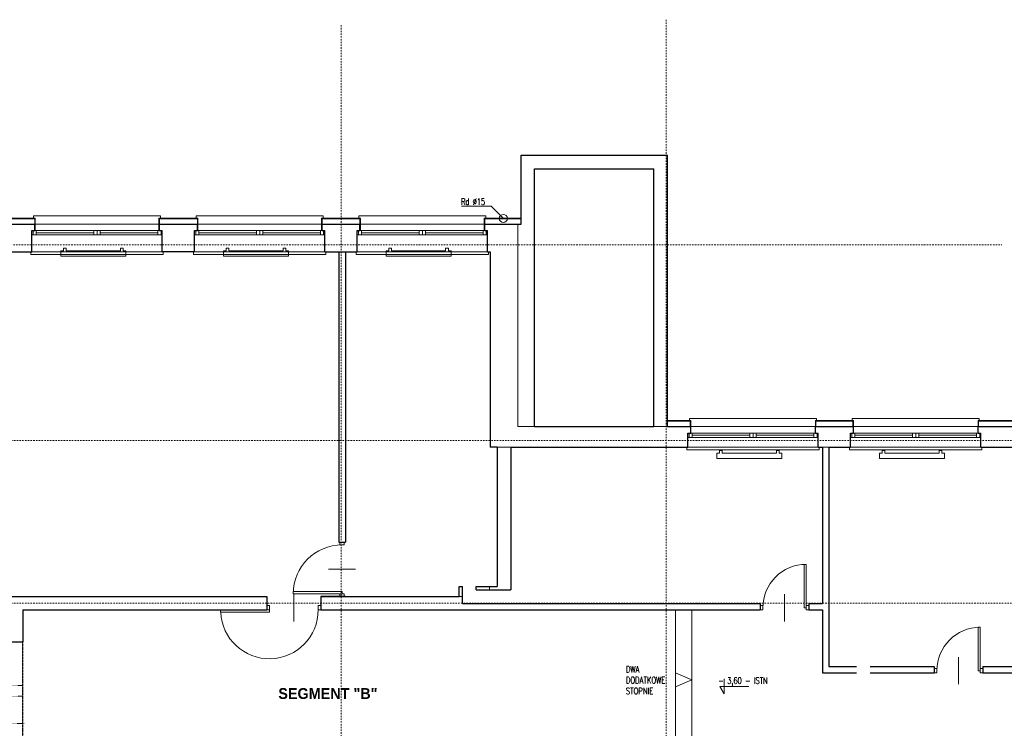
# Model space of a CAD drawing. Header units: millimetres. Extents: x -1893473 to 1546619, y -568027 to 942944.
# Tile 577 of 656: x -15577 to 2584, y -209169 to -196111. Entities that reach past the tile are written whole.
import ezdxf

# ---------------------------------------------------------------- set-up
doc = ezdxf.new("R2010")
doc.units = ezdxf.units.MM
doc.header["$LTSCALE"] = 0.2
for name, pattern in [('ACAD_ISO03W100', [30, 12, -18]), ('DASHDOT', [25.4, 12.7, -6.35, 0, -6.35]), ('HIDDEN', [9.525, 6.35, -3.175])]:
    doc.linetypes.add(name, pattern=pattern)
for name, color, linetype, lineweight in [('!! 0_ Istn-okna', 6, 'Continuous', 13), ('!! 0_ Istn-sciany', 7, 'Continuous', 30), ('!! 0_ Istn-widok', 1, 'Continuous', 15), ('!! 0_ Opis', 3, 'Continuous', 13), ('!! 0_Istn-cienka', 4, 'Continuous', 9), ('!! 0_Istn-drzwi', 1, 'Continuous', 13), ('!! 0_Osie', 1, 'DASHDOT', 13), ('!! 0_Widok', 1, 'Continuous', 15), ('!! 1_ tynk zewn  - nowy', 21, 'Continuous', 20), ('P-Osie', 1, 'DASHDOT', 18), ('P-Wymiar', 142, 'Continuous', 9)]:
    doc.layers.add(name, color=color, linetype=linetype, lineweight=lineweight)
doc.layers.add('!! 0_Istn-grzejniki', color=7, linetype='Continuous', lineweight=0, plot=False)
doc.layers.add('!! 1_PROJ przerywana', color=3, linetype='HIDDEN')
doc.layers.add('!! 1_Wyburzenia', color=7, linetype='ACAD_ISO03W100', lineweight=13, true_color=0xff0505)
doc.styles.add('ARCHETYP', font='romans.shx', dxfattribs={"height": 15})
doc.styles.add('ROMANS', font='arial.ttf', dxfattribs={"width": 0.7})
doc.styles.add('SIMPLEX', font='simplex.shx', dxfattribs={"width": 0.77})
doc.styles.add('STYLE10', font='arialbd.ttf')
doc.dimstyles.new('A100', dxfattribs={"dimscale": 100, "dimtxt": 1.75, "dimasz": 0.05, "dimexe": 0, "dimexo": 0, "dimgap": 1, "dimtad": 1, "dimdec": 0, "dimrnd": 1, "dimdsep": 46, "dimtxsty": 'ROMANS', "dimblk": '[[[[[[[[', "dimcen": 2, "dimdle": 2, "dimse1": 1, "dimse2": 1, "dimclrd": 256, "dimclrt": 1, "dimadec": 0, "dimazin": 0, "dimtfac": 1, "dimtdec": 0, "dimtix": 1, "dimtmove": 2, "dimatfit": 3, "dimldrblk": '[[[[[[[[', "dimfxl": 1, "dimtvp": 0.6, "dimtolj": 1, "dimlwd": 9, "dimarcsym": 0})

# ---------------------------------------------------------------- blocks, each defined once
blk = doc.blocks.new('BLOK OSI')
at = {"layer": 'P-Osie'}
for points in [[(53191.2, -193626.9), (53191.2, -199860.8)], [(52592.2, -193637), (52592.2, -199860.8)], [(51570, -194041.8), (53810.6, -194041.8)], [(48639.3, -194402.1), (55424.3, -194402.1)], [(48639.3, -194702.1), (55442.3, -194702.1)]]:
    blk.add_lwpolyline(points, dxfattribs=at)
blk = doc.blocks.new('[[[[[[[[')
at = {"layer": 'P-Wymiar'}
for p, q in [((-12.7, -12.7), (12.7, 12.7)), ((0, 0), (-4.6, 0)), ((0, 18), (0, -18))]:
    blk.add_line(p, q, dxfattribs=at)
blk = doc.blocks.new('*D4196')
at = {"layer": 'DEFPOINTS', "color": 0, "transparency": 16777216}
for p in [(-7143, -198608), (19183, -198608), (7247, -255913)]:
    blk.add_point(p, dxfattribs=at)
at = {"layer": 'P-Wymiar', "lineweight": 9, "transparency": 16777216}
blk.add_line((19183, -255908), (19183, -198613), dxfattribs=at)
at = {"layer": 'P-Wymiar', "lineweight": 9, "transparency": 16777216, "xscale": 5, "yscale": 5, "zscale": 5}
for p, rotation in [((19183, -198608), 90), ((19183, -255913), 270)]:
    blk.add_blockref('[[[[[[[[', p, dxfattribs=dict(at, rotation=rotation))
at = {"layer": 'P-Wymiar', "color": 1, "transparency": 16777216, "insert": (18994, -227261), "char_height": 175, "attachment_point": 5, "rotation": 90, "style": 'ROMANS'}
blk.add_mtext('\\A1;57305', dxfattribs=at)
blk = doc.blocks.new('*D4208')
at = {"layer": 'DEFPOINTS', "color": 0, "transparency": 16777216}
for p in [(-5862, -200260), (18833, -200260), (10837, -203863)]:
    blk.add_point(p, dxfattribs=at)
at = {"layer": 'P-Wymiar', "lineweight": 9, "transparency": 16777216}
blk.add_line((18833, -203858), (18833, -200265), dxfattribs=at)
at = {"layer": 'P-Wymiar', "lineweight": 9, "transparency": 16777216, "xscale": 5, "yscale": 5, "zscale": 5}
for p, rotation in [((18833, -200260), 90), ((18833, -203863), 270)]:
    blk.add_blockref('[[[[[[[[', p, dxfattribs=dict(at, rotation=rotation))
at = {"layer": 'P-Wymiar', "color": 1, "transparency": 16777216, "insert": (18644, -202062), "char_height": 175, "attachment_point": 5, "rotation": 90, "style": 'ROMANS'}
blk.add_mtext('\\A1;3603', dxfattribs=at)
blk = doc.blocks.new('*D4209')
at = {"layer": 'DEFPOINTS', "color": 0, "transparency": 16777216}
for p in [(-7143, -198608), (18833, -198608), (-5862, -200260)]:
    blk.add_point(p, dxfattribs=at)
at = {"layer": 'P-Wymiar', "lineweight": 9, "transparency": 16777216}
blk.add_line((18833, -200255), (18833, -198613), dxfattribs=at)
at = {"layer": 'P-Wymiar', "lineweight": 9, "transparency": 16777216, "xscale": 5, "yscale": 5, "zscale": 5}
for p, rotation in [((18833, -198608), 90), ((18833, -200260), 270)]:
    blk.add_blockref('[[[[[[[[', p, dxfattribs=dict(at, rotation=rotation))
at = {"layer": 'P-Wymiar', "color": 1, "transparency": 16777216, "insert": (18644, -199434), "char_height": 175, "attachment_point": 5, "rotation": 90, "style": 'ROMANS'}
blk.add_mtext('\\A1;1652', dxfattribs=at)
blk = doc.blocks.new('*D4229')
at = {"layer": 'DEFPOINTS', "color": 0, "transparency": 16777216}
for p in [(-7393, -198858), (18483, -198858), (11097, -203608)]:
    blk.add_point(p, dxfattribs=at)
at = {"layer": 'P-Wymiar', "lineweight": 9, "transparency": 16777216}
blk.add_line((18483, -203603), (18483, -198863), dxfattribs=at)
at = {"layer": 'P-Wymiar', "lineweight": 9, "transparency": 16777216, "xscale": 5, "yscale": 5, "zscale": 5}
for p, rotation in [((18483, -198858), 90), ((18483, -203608), 270)]:
    blk.add_blockref('[[[[[[[[', p, dxfattribs=dict(at, rotation=rotation))
at = {"layer": 'P-Wymiar', "color": 1, "transparency": 16777216, "insert": (18294, -201233), "char_height": 175, "attachment_point": 5, "rotation": 90, "style": 'ROMANS'}
blk.add_mtext('\\A1;4750', dxfattribs=at)
blk = doc.blocks.new('*D4230')
at = {"layer": 'DEFPOINTS', "color": 0, "transparency": 16777216}
for p in [(-7143, -198608), (18483, -198608), (-7393, -198858)]:
    blk.add_point(p, dxfattribs=at)
at = {"layer": 'P-Wymiar', "lineweight": 9, "transparency": 16777216}
for p, q in [((18483, -198603), (18483, -198598)), ((18483, -198858), (18483, -198608)), ((18483, -198863), (18483, -198868))]:
    blk.add_line(p, q, dxfattribs=at)
at = {"layer": 'P-Wymiar', "lineweight": 9, "transparency": 16777216, "xscale": 5, "yscale": 5, "zscale": 5}
for p, rotation in [((18483, -198608), 270), ((18483, -198858), 90)]:
    blk.add_blockref('[[[[[[[[', p, dxfattribs=dict(at, rotation=rotation))
at = {"layer": 'P-Wymiar', "color": 1, "transparency": 16777216, "insert": (18294, -198733), "char_height": 175, "attachment_point": 5, "rotation": 90, "style": 'ROMANS'}
blk.add_mtext('\\A1;250', dxfattribs=at)

msp = doc.modelspace()

# ---------------------------------------------------------------- linework, layer by layer
at = {"layer": '!! 0_ Istn-okna'}
for points in [[(-15350.65339, -199998.09366), (-12950.65339, -199998.09366)], [(-15350.65339, -200078.09366), (-12950.65339, -200078.09366)], [(-15270.65339, -200038.09366), (-14210.65339, -200038.09366)], [(-14090.65339, -200038.09366), (-13030.65339, -200038.09366)], [(-12350.65339, -199998.09366), (-9950.65339, -199998.09366)], [(-12350.65339, -200078.09366), (-9950.65339, -200078.09366)], [(-12270.65339, -200038.09366), (-11210.65339, -200038.09366)], [(-11090.65339, -200038.09366), (-10030.65339, -200038.09366)], [(-9350.65339, -199998.09366), (-6950.65339, -199998.09366)], [(-9350.65339, -200078.09366), (-6950.65339, -200078.09366)], [(-9270.65339, -200038.09366), (-8210.65339, -200038.09366)], [(-8090.65339, -200038.09366), (-7030.65339, -200038.09366)], [(-3250.65339, -203728.09366), (-850.65339, -203728.09366)], [(-3170.65339, -203768.09366), (-2110.65339, -203768.09366)], [(-1990.65339, -203768.09366), (-930.65339, -203768.09366)], [(-250.65339, -203728.09366), (2149.34661, -203728.09366)], [(-170.65339, -203768.09366), (889.34661, -203768.09366)], [(1009.34661, -203768.09366), (2069.34661, -203768.09366)], [(-3250.65339, -203808.09366), (-850.65339, -203808.09366)], [(-250.65339, -203808.09366), (2149.34661, -203808.09366)]]:
    msp.add_lwpolyline(points, dxfattribs=at)
for points in [[(-15330.65339, -199998.09366), (-15270.65339, -199998.09366), (-15270.65339, -200078.09366), (-15330.65339, -200078.09366)], [(-14210.65339, -199998.09366), (-14150.65339, -199998.09366), (-14150.65339, -200078.09366), (-14210.65339, -200078.09366)], [(-14150.65339, -199998.09366), (-14090.65339, -199998.09366), (-14090.65339, -200078.09366), (-14150.65339, -200078.09366)], [(-13030.65339, -199998.09366), (-12970.65339, -199998.09366), (-12970.65339, -200078.09366), (-13030.65339, -200078.09366)], [(-12330.65339, -199998.09366), (-12270.65339, -199998.09366), (-12270.65339, -200078.09366), (-12330.65339, -200078.09366)], [(-11210.65339, -199998.09366), (-11150.65339, -199998.09366), (-11150.65339, -200078.09366), (-11210.65339, -200078.09366)], [(-11150.65339, -199998.09366), (-11090.65339, -199998.09366), (-11090.65339, -200078.09366), (-11150.65339, -200078.09366)], [(-10030.65339, -199998.09366), (-9970.65339, -199998.09366), (-9970.65339, -200078.09366), (-10030.65339, -200078.09366)], [(-9330.65339, -199998.09366), (-9270.65339, -199998.09366), (-9270.65339, -200078.09366), (-9330.65339, -200078.09366)], [(-8210.65339, -199998.09366), (-8150.65339, -199998.09366), (-8150.65339, -200078.09366), (-8210.65339, -200078.09366)], [(-8150.65339, -199998.09366), (-8090.65339, -199998.09366), (-8090.65339, -200078.09366), (-8150.65339, -200078.09366)], [(-7030.65339, -199998.09366), (-6970.65339, -199998.09366), (-6970.65339, -200078.09366), (-7030.65339, -200078.09366)], [(-3230.65339, -203728.09366), (-3170.65339, -203728.09366), (-3170.65339, -203808.09366), (-3230.65339, -203808.09366)], [(-2110.65339, -203728.09366), (-2050.65339, -203728.09366), (-2050.65339, -203808.09366), (-2110.65339, -203808.09366)], [(-2050.65339, -203728.09366), (-1990.65339, -203728.09366), (-1990.65339, -203808.09366), (-2050.65339, -203808.09366)], [(-930.65339, -203728.09366), (-870.65339, -203728.09366), (-870.65339, -203808.09366), (-930.65339, -203808.09366)], [(-230.65339, -203728.09366), (-170.65339, -203728.09366), (-170.65339, -203808.09366), (-230.65339, -203808.09366)], [(889.34661, -203728.09366), (949.34661, -203728.09366), (949.34661, -203808.09366), (889.34661, -203808.09366)], [(949.34661, -203728.09366), (1009.34661, -203728.09366), (1009.34661, -203808.09366), (949.34661, -203808.09366)], [(2069.34661, -203728.09366), (2129.34661, -203728.09366), (2129.34661, -203808.09366), (2069.34661, -203808.09366)]]:
    msp.add_lwpolyline(points, close=True, dxfattribs=at)
at = {"layer": '!! 0_ Istn-sciany'}
for points in [[(-6330.65339, -198608.09366), (-3630.65339, -198608.09366)], [(-6330.65339, -199878.09366), (-6330.65339, -198608.09366)], [(-3630.65339, -203608.09366), (-3630.65339, -198608.09366)], [(-6080.65339, -198858.09366), (-3880.65339, -198858.09366)], [(-6080.65339, -203608.09366), (-6080.65339, -198858.09366)], [(-3880.65339, -203608.09366), (-3880.65339, -198858.09366)], [(-16000.65339, -199878.09366), (-15300.65339, -199878.09366)], [(-15300.65339, -199998.09366), (-15300.65339, -199878.09366)], [(-15300.65339, -199998.09366), (-15300.65339, -199878.09366)], [(-13000.65339, -199878.09366), (-12300.65339, -199878.09366)], [(-13000.65339, -199998.09366), (-13000.65339, -199878.09366)], [(-13000.65339, -199998.09366), (-13000.65339, -199878.09366)], [(-12300.65339, -199998.09366), (-12300.65339, -199878.09366)], [(-12300.65339, -199998.09366), (-12300.65339, -199878.09366)], [(-10000.65339, -199878.09366), (-9300.65339, -199878.09366)], [(-10000.65339, -199998.09366), (-10000.65339, -199878.09366)], [(-10000.65339, -199998.09366), (-10000.65339, -199878.09366)], [(-9300.65339, -199998.09366), (-9300.65339, -199878.09366)], [(-9300.65339, -199998.09366), (-9300.65339, -199878.09366)], [(-7000.65339, -199878.09366), (-6330.65339, -199878.09366)], [(-7000.65339, -199998.09366), (-7000.65339, -199878.09366)], [(-7000.65339, -199998.09366), (-7000.65339, -199878.09366)], [(-15350.65339, -199998.09366), (-15300.65339, -199998.09366)], [(-15350.65339, -200388.09366), (-15350.65339, -199998.09366)], [(-13000.65339, -199998.09366), (-12950.65339, -199998.09366)], [(-12950.65339, -200388.09366), (-12950.65339, -199998.09366)], [(-12350.65339, -199998.09366), (-12300.65339, -199998.09366)], [(-12350.65339, -200388.09366), (-12350.65339, -199998.09366)], [(-10000.65339, -199998.09366), (-9950.65339, -199998.09366)], [(-9950.65339, -200388.09366), (-9950.65339, -199998.09366)], [(-9350.65339, -199998.09366), (-9300.65339, -199998.09366)], [(-9350.65339, -200388.09366), (-9350.65339, -199998.09366)], [(-7000.65339, -199998.09366), (-6950.65339, -199998.09366)], [(-6950.65339, -200388.09366), (-6950.65339, -199998.09366)], [(-15950.65339, -200388.09366), (-15350.65339, -200388.09366)], [(-12350.65339, -200388.09366), (-12950.65339, -200388.09366)], [(-9950.65339, -200388.09366), (-9350.65339, -200388.09366)], [(-9690.65339, -200388.09366), (-9690.65339, -205738.09366)], [(-9570.65339, -200388.09366), (-9570.65339, -205738.09366)], [(-6950.65339, -200388.09366), (-6900.65339, -200388.09366)], [(-6900.65339, -200388.09366), (-6900.65339, -203988.09366)], [(-6080.65339, -203608.09366), (-3880.65339, -203608.09366)], [(-3630.65339, -203608.09366), (-3200.65339, -203608.09366)], [(-3250.65339, -203728.09366), (-3200.65339, -203728.09366)], [(-3250.65339, -203988.09366), (-3250.65339, -203728.09366)], [(-3200.65339, -203728.09366), (-3200.65339, -203608.09366)], [(-900.65339, -203608.09366), (-200.65339, -203608.09366)], [(-900.65339, -203728.09366), (-900.65339, -203608.09366)], [(-900.65339, -203728.09366), (-850.65339, -203728.09366)], [(-850.65339, -203988.09366), (-850.65339, -203728.09366)], [(-250.65339, -203728.09366), (-200.65339, -203728.09366)], [(-250.65339, -203988.09366), (-250.65339, -203728.09366)], [(-200.65339, -203728.09366), (-200.65339, -203608.09366)], [(2099.34661, -203608.09366), (5799.34661, -203608.09366)], [(2099.34661, -203728.09366), (2099.34661, -203608.09366)], [(2099.34661, -203728.09366), (2149.34661, -203728.09366)], [(2149.34661, -203988.09366), (2149.34661, -203728.09366)], [(-6770.65339, -203988.09366), (-6900.65339, -203988.09366)], [(-6770.65339, -203988.09366), (-6770.65339, -206558.09366)], [(-6520.65339, -203988.09366), (-3250.65339, -203988.09366)], [(-6520.65339, -203988.09366), (-6520.65339, -206618.09366)], [(-850.65339, -203988.09366), (-770.65339, -203988.09366)], [(-770.65339, -203988.09366), (-770.65339, -206868.09366)], [(-650.65339, -203988.09366), (-250.65339, -203988.09366)], [(-650.65339, -203988.09366), (-650.65339, -208028.09366)], [(2149.34661, -203988.09366), (3789.34661, -203988.09366)], [(-9690.65339, -205738.09366), (-9570.65339, -205738.09366)], [(-7470.65339, -206738.09366), (-7470.65339, -206558.09366)], [(-7470.65339, -206558.09366), (-7410.65339, -206558.09366)], [(-7410.65339, -206868.09366), (-7410.65339, -206558.09366)], [(-7160.65339, -206558.09366), (-6770.65339, -206558.09366)], [(-7160.65339, -206618.09366), (-7160.65339, -206558.09366)], [(-7160.65339, -206618.09366), (-6910.65339, -206618.09366)], [(-6910.65339, -206618.09366), (-6520.65339, -206618.09366)], [(-17830.65339, -206738.09366), (-11020.65339, -206738.09366)], [(-11020.65339, -206738.09366), (-11020.65339, -206988.09366)], [(-10020.65339, -206738.09366), (-9690.65339, -206738.09366)], [(-9570.65339, -206738.09366), (-10020.65339, -206738.09366)], [(-10020.65339, -206738.09366), (-7470.65339, -206738.09366)], [(-10020.65339, -206738.09366), (-10020.65339, -206988.09366)], [(-15520.65339, -206988.09366), (-11020.65339, -206988.09366)], [(-15520.65339, -206988.09366), (-15520.65339, -207578.09366)], [(-10020.65339, -206988.09366), (-1920.65339, -206988.09366)], [(-7410.65339, -206868.09366), (-6910.65339, -206868.09366)], [(-6910.65339, -206868.09366), (-1920.65339, -206868.09366)], [(-1920.65339, -206868.09366), (-1920.65339, -206988.09366)], [(-1020.65339, -206868.09366), (-770.65339, -206868.09366)], [(-1020.65339, -206868.09366), (-1020.65339, -206988.09366)], [(-1020.65339, -206988.09366), (-770.65339, -206988.09366)], [(-770.65339, -206988.09366), (-770.65339, -208148.09366)], [(-15770.65339, -207578.09366), (-15520.65339, -207578.09366)], [(-650.65339, -208028.09366), (-140.65339, -208028.09366)], [(109.34661, -208028.09366), (1289.34661, -208028.09366)], [(1289.34661, -208028.09366), (1289.34661, -208148.09366)], [(2189.34661, -208028.09366), (3789.34661, -208028.09366)], [(2189.34661, -208028.09366), (2189.34661, -208148.09366)], [(-770.65339, -208148.09366), (-140.65339, -208148.09366)], [(109.34661, -208148.09366), (1289.34661, -208148.09366)], [(2189.34661, -208148.09366), (5729.34661, -208148.09366)]]:
    msp.add_lwpolyline(points, dxfattribs=at)
at = {"layer": '!! 0_ Istn-widok'}
for points in [[(-12980.65339, -199728.09366), (-15320.65339, -199728.09366)], [(-15320.65339, -199778.09366), (-15320.65339, -199728.09366)], [(-12980.65339, -199778.09366), (-12980.65339, -199728.09366)], [(-9980.65339, -199728.09366), (-12320.65339, -199728.09366)], [(-12320.65339, -199778.09366), (-12320.65339, -199728.09366)], [(-9980.65339, -199778.09366), (-9980.65339, -199728.09366)], [(-6980.65339, -199728.09366), (-9320.65339, -199728.09366)], [(-9320.65339, -199778.09366), (-9320.65339, -199728.09366)], [(-6980.65339, -199778.09366), (-6980.65339, -199728.09366)], [(-6390.65339, -199878.09366), (-6390.65339, -203608.09366)], [(-6390.65339, -199878.09366), (-6330.65339, -199878.09366)], [(-15370.65339, -200388.09366), (-15370.65339, -200438.09366)], [(-15370.65339, -200438.09366), (-12930.65339, -200438.09366)], [(-12930.65339, -200388.09366), (-12930.65339, -200438.09366)], [(-12370.65339, -200388.09366), (-12370.65339, -200438.09366)], [(-12370.65339, -200438.09366), (-9930.65339, -200438.09366)], [(-9930.65339, -200388.09366), (-9930.65339, -200438.09366)], [(-9690.65339, -200388.09366), (-9570.65339, -200388.09366)], [(-9370.65339, -200388.09366), (-9370.65339, -200438.09366)], [(-9370.65339, -200438.09366), (-6930.65339, -200438.09366)], [(-6930.65339, -200388.09366), (-6930.65339, -200438.09366)], [(-880.65339, -203458.09366), (-3220.65339, -203458.09366)], [(-3220.65339, -203508.09366), (-3220.65339, -203458.09366)], [(-880.65339, -203508.09366), (-880.65339, -203458.09366)], [(2119.34661, -203458.09366), (-220.65339, -203458.09366)], [(-220.65339, -203508.09366), (-220.65339, -203458.09366)], [(2119.34661, -203508.09366), (2119.34661, -203458.09366)], [(-6390.65339, -203608.09366), (-6330.65339, -203608.09366)], [(-6330.65339, -203608.09366), (-6080.65339, -203608.09366)], [(-3880.65339, -203608.09366), (-3630.65339, -203608.09366)], [(-6520.65339, -203988.09366), (-6770.65339, -203988.09366)], [(-3270.65339, -203988.09366), (-3270.65339, -204038.09366)], [(-3270.65339, -204038.09366), (-830.65339, -204038.09366)], [(-830.65339, -203988.09366), (-830.65339, -204038.09366)], [(-770.65339, -203988.09366), (-650.65339, -203988.09366)], [(-270.65339, -203988.09366), (-270.65339, -204038.09366)], [(-270.65339, -204038.09366), (2169.34661, -204038.09366)], [(2169.34661, -203988.09366), (2169.34661, -204038.09366)], [(-6910.65339, -206618.09366), (-6910.65339, -206558.09366)], [(-9690.65339, -206738.09366), (-9570.65339, -206738.09366)], [(-7470.65339, -206738.09366), (-7410.65339, -206738.09366)], [(-3480.65339, -209558.09366), (-3480.65339, -206988.09366)], [(-3180.65339, -209558.09366), (-3180.65339, -206988.09366)]]:
    msp.add_lwpolyline(points, dxfattribs=at)
msp.add_circle((-6655.58744, -199773.09366), 75, dxfattribs=at)
at = {"layer": '!! 0_ Opis'}
for points in [[(-6881.95943, -199546.72167), (-7430.81278, -199546.72167)], [(-6881.95943, -199546.72167), (-6655.58744, -199773.09366)], [(-2582.99284, -208255.84751), (-2582.99284, -208535.86516)], [(-2582.99284, -208535.86516), (-2663.82698, -208395.85633)], [(-2663.82698, -208395.85633), (-2129.4849, -208395.85633)]]:
    msp.add_lwpolyline(points, dxfattribs=at)
at = {"layer": '!! 0_Istn-cienka', "linetype": 'HIDDEN', "ltscale": 2}
for points in [[(-13000.65339, -199878.09366), (-15300.65339, -199878.09366)], [(-10000.65339, -199878.09366), (-12300.65339, -199878.09366)], [(-7000.65339, -199878.09366), (-9300.65339, -199878.09366)], [(-15350.65339, -200388.09366), (-12950.65339, -200388.09366)], [(-12350.65339, -200388.09366), (-9950.65339, -200388.09366)], [(-9350.65339, -200388.09366), (-6950.65339, -200388.09366)], [(-900.65339, -203608.09366), (-3200.65339, -203608.09366)], [(2099.34661, -203608.09366), (-200.65339, -203608.09366)], [(-3250.65339, -203988.09366), (-850.65339, -203988.09366)], [(-250.65339, -203988.09366), (2149.34661, -203988.09366)]]:
    msp.add_lwpolyline(points, dxfattribs=at)
at = {"layer": '!! 0_Istn-drzwi'}
for points in [[(-9590.65339, -205788.09366), (-9590.65339, -205738.09366), (-9670.65339, -205738.09366), (-9670.65339, -205788.09366)], [(-1110.65339, -206148.09366), (-1110.65339, -206948.09366), (-1070.65339, -206948.09366), (-1070.65339, -206148.09366)], [(-10530.65339, -206648.09366), (-9630.65339, -206648.09366), (-9630.65339, -206688.09366), (-10530.65339, -206688.09366)], [(-9590.65339, -206688.09366), (-9590.65339, -206738.09366), (-9670.65339, -206738.09366), (-9670.65339, -206688.09366)], [(-11870.65339, -207028.09366), (-10970.65339, -207028.09366), (-10970.65339, -206988.09366), (-11870.65339, -206988.09366)], [(-10970.65339, -206908.09366), (-11020.65339, -206908.09366), (-11020.65339, -206988.09366), (-10970.65339, -206988.09366)], [(-10070.65339, -206908.09366), (-10020.65339, -206908.09366), (-10020.65339, -206988.09366), (-10070.65339, -206988.09366)], [(-1870.65339, -206908.09366), (-1920.65339, -206908.09366), (-1920.65339, -206988.09366), (-1870.65339, -206988.09366)], [(-1070.65339, -206908.09366), (-1020.65339, -206908.09366), (-1020.65339, -206988.09366), (-1070.65339, -206988.09366)], [(2099.34661, -207308.09366), (2099.34661, -208108.09366), (2139.34661, -208108.09366), (2139.34661, -207308.09366)], [(1339.34661, -208068.09366), (1289.34661, -208068.09366), (1289.34661, -208148.09366), (1339.34661, -208148.09366)], [(2139.34661, -208068.09366), (2189.34661, -208068.09366), (2189.34661, -208148.09366), (2139.34661, -208148.09366)], [(2139.34661, -208068.09366), (2189.34661, -208068.09366), (2189.34661, -208148.09366), (2139.34661, -208148.09366)]]:
    msp.add_lwpolyline(points, close=True, dxfattribs=at)
for points in [[(-9380.65339, -206238.09366), (-9880.65339, -206238.09366)], [(-10520.65339, -206698.09366), (-10520.65339, -207198.09366)], [(-1470.65339, -206698.09366), (-1470.65339, -207198.09366)], [(1739.34661, -207858.09366), (1739.34661, -208358.09366)]]:
    msp.add_lwpolyline(points, dxfattribs=at)
for centre, radius, start, end in [((-9630.65339, -206688.09366), 900, 90.000000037, 180.000000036), ((-1070.65339, -206948.09366), 800, 89.999999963, 179.999999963), ((-10970.65339, -206988.09366), 900, 182.54731818, 359.999999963), ((2139.34661, -208108.09366), 800, 89.999999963, 179.999999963)]:
    msp.add_arc(centre, radius, start, end, dxfattribs=at)
at = {"layer": '!! 0_Istn-grzejniki'}
for points in [[(-13670.65339, -200318.09366), (-13670.65339, -200368.09366), (-13620.65339, -200368.09366), (-13620.65339, -200468.09366), (-14820.65339, -200468.09366), (-14820.65339, -200368.09366), (-14770.65339, -200368.09366), (-14770.65339, -200318.09366), (-14720.65339, -200318.09366), (-14720.65339, -200368.09366), (-13720.65339, -200368.09366), (-13720.65339, -200318.09366)], [(-10670.65339, -200318.09366), (-10670.65339, -200368.09366), (-10620.65339, -200368.09366), (-10620.65339, -200468.09366), (-11820.65339, -200468.09366), (-11820.65339, -200368.09366), (-11770.65339, -200368.09366), (-11770.65339, -200318.09366), (-11720.65339, -200318.09366), (-11720.65339, -200368.09366), (-10720.65339, -200368.09366), (-10720.65339, -200318.09366)], [(-7670.65339, -200318.09366), (-7670.65339, -200368.09366), (-7620.65339, -200368.09366), (-7620.65339, -200468.09366), (-8820.65339, -200468.09366), (-8820.65339, -200368.09366), (-8770.65339, -200368.09366), (-8770.65339, -200318.09366), (-8720.65339, -200318.09366), (-8720.65339, -200368.09366), (-7720.65339, -200368.09366), (-7720.65339, -200318.09366)], [(-1570.65339, -204048.09366), (-1570.65339, -204098.09366), (-1520.65339, -204098.09366), (-1520.65339, -204198.09366), (-2720.65339, -204198.09366), (-2720.65339, -204098.09366), (-2670.65339, -204098.09366), (-2670.65339, -204048.09366), (-2620.65339, -204048.09366), (-2620.65339, -204098.09366), (-1620.65339, -204098.09366), (-1620.65339, -204048.09366)], [(1429.34661, -204048.09366), (1429.34661, -204098.09366), (1479.34661, -204098.09366), (1479.34661, -204198.09366), (279.34661, -204198.09366), (279.34661, -204098.09366), (329.34661, -204098.09366), (329.34661, -204048.09366), (379.34661, -204048.09366), (379.34661, -204098.09366), (1379.34661, -204098.09366), (1379.34661, -204048.09366)]]:
    msp.add_lwpolyline(points, close=True, dxfattribs=at)
at = {"layer": '!! 0_Widok'}
for points in [[(-3180.65339, -208273.09366), (-3480.65339, -208144.25451)], [(-3180.65339, -208273.09366), (-3480.65339, -208401.9328)]]:
    msp.add_lwpolyline(points, dxfattribs=at)
at = {"layer": '!! 1_ tynk zewn  - nowy'}
for points in [[(-15290.65339, -199768.09366), (-16010.65339, -199768.09366)], [(-15300.65339, -199878.09366), (-15300.65339, -199768.09366)], [(-15290.65339, -199998.09366), (-15290.65339, -199768.09366)], [(-12290.65339, -199768.09366), (-13010.65339, -199768.09366)], [(-13010.65339, -199998.09366), (-13010.65339, -199768.09366)], [(-13000.65339, -199878.09366), (-13000.65339, -199768.09366)], [(-12300.65339, -199878.09366), (-12300.65339, -199768.09366)], [(-12290.65339, -199998.09366), (-12290.65339, -199768.09366)], [(-9290.65339, -199768.09366), (-10010.65339, -199768.09366)], [(-10010.65339, -199998.09366), (-10010.65339, -199768.09366)], [(-10000.65339, -199878.09366), (-10000.65339, -199768.09366)], [(-9300.65339, -199878.09366), (-9300.65339, -199768.09366)], [(-9290.65339, -199998.09366), (-9290.65339, -199768.09366)], [(-6330.65339, -199768.09366), (-7010.65339, -199768.09366)], [(-7010.65339, -199998.09366), (-7010.65339, -199768.09366)], [(-7000.65339, -199878.09366), (-7000.65339, -199768.09366)], [(-15290.65339, -199778.09366), (-16010.65339, -199778.09366)], [(-12290.65339, -199778.09366), (-13010.65339, -199778.09366)], [(-9290.65339, -199778.09366), (-10010.65339, -199778.09366)], [(-6330.65339, -199778.09366), (-7010.65339, -199778.09366)], [(-3200.65339, -203498.09366), (-3630.65339, -203498.09366)], [(-3200.65339, -203508.09366), (-3630.65339, -203508.09366)], [(-3210.65339, -203608.09366), (-3210.65339, -203498.09366)], [(-3200.65339, -203608.09366), (-3200.65339, -203498.09366)], [(-200.65339, -203498.09366), (-900.65339, -203498.09366)], [(-900.65339, -203608.09366), (-900.65339, -203498.09366)], [(-200.65339, -203508.09366), (-900.65339, -203508.09366)], [(-890.65339, -203608.09366), (-890.65339, -203498.09366)], [(-210.65339, -203608.09366), (-210.65339, -203498.09366)], [(-200.65339, -203608.09366), (-200.65339, -203498.09366)], [(5799.34661, -203498.09366), (2099.34661, -203498.09366)], [(2099.34661, -203608.09366), (2099.34661, -203498.09366)], [(5799.34661, -203508.09366), (2099.34661, -203508.09366)], [(2109.34661, -203608.09366), (2109.34661, -203498.09366)]]:
    msp.add_lwpolyline(points, dxfattribs=at)
at = {"layer": '!! 1_PROJ przerywana'}
msp.add_lwpolyline([(-15520.65339, -209578.09366), (-15520.65339, -207578.09366)], dxfattribs=at)
at = {"layer": '!! 1_Wyburzenia'}
for points in [[(-18530.65339, -208378.09366), (-15520.65339, -208378.09366)], [(-15520.65339, -208378.09366), (-15520.65339, -208578.09366)], [(-15770.65339, -208578.09366), (-15520.65339, -208578.09366)], [(-15480.65339, -209078.09366), (-15980.65339, -209078.09366)]]:
    msp.add_lwpolyline(points, dxfattribs=at)

# ---------------------------------------------------------------- block references
at = {"layer": '!! 0_Osie', "xscale": 10, "yscale": 10, "zscale": 10}
msp.add_blockref('BLOK OSI', (-535567.76763, 1740157.78937), dxfattribs=at)

# ---------------------------------------------------------------- texts
at = {"layer": '!! 0_ Opis', "style": 'ARCHETYP', "width": 0.7}
msp.add_text('Rd %%C15', height=120, rotation=359.99999996, dxfattribs=at).set_placement((-7434.4159, -199524.98776))
at = {"layer": '!! 0_ Opis'}
for s, height, style, width, p in [('- 3,60 - ISTN', 120, 'SIMPLEX', 0.75, (-2689.86734, -208350.07514)), ('SEGMENT "B"', 200, 'STYLE10', 0.95, (-10806.95932, -208628.26352))]:
    msp.add_text(s, height=height, dxfattribs=dict(at, style=style, width=width)).set_placement(p)
at = {"layer": '!! 0_ Opis', "insert": (-4396.409, -208020.94184), "char_height": 120, "attachment_point": 1, "style": 'SIMPLEX'}
msp.add_mtext_dynamic_manual_height_columns('DWA DODATKOWE STOPNIE', width=46.7031119, gutter_width=75, heights=[0], dxfattribs=at)

# ---------------------------------------------------------------- dimensions: what is measured, and where the dimension line sits
at = {"layer": 'P-Wymiar'}
for base, p1, p2, picture, middle in [((18483.35254, -198608.09366), (-7392.77025, -198858.09366), (-7142.77025, -198608.09366), '*D4230', (18294.00227, -198733.09366)), ((18833.35254, -198608.09366), (-5861.7647, -200260.00762), (-7142.77025, -198608.09366), '*D4209', (18644.00227, -199434.05064)), ((18483.35254, -198858.09366), (11097.22975, -203608.09366), (-7392.77025, -198858.09366), '*D4229', (18294.00227, -201233.09366)), ((18833.35254, -200260.00762), (10837.22975, -203863.09366), (-5861.7647, -200260.00762), '*D4208', (18643.94258, -202061.55064))]:
    dim = msp.add_linear_dim(base=base, p1=p1, p2=p2, angle=90, dimstyle='A100', dxfattribs=at)
    dim.commit()
    dim.dimension.update_dxf_attribs({"geometry": picture, "text_midpoint": middle})
dim = msp.add_linear_dim(base=(19183.35254, -198608.09366), p1=(7247.19355, -255913.09232), p2=(-7142.77025, -198608.09366), angle=90, dimstyle='A100', override={"dimtmove": 0}, dxfattribs=at)
dim.commit()
dim.dimension.update_dxf_attribs({"geometry": '*D4196', "text_midpoint": (18993.94258, -227260.59299)})

doc.saveas('drawing.dxf')
